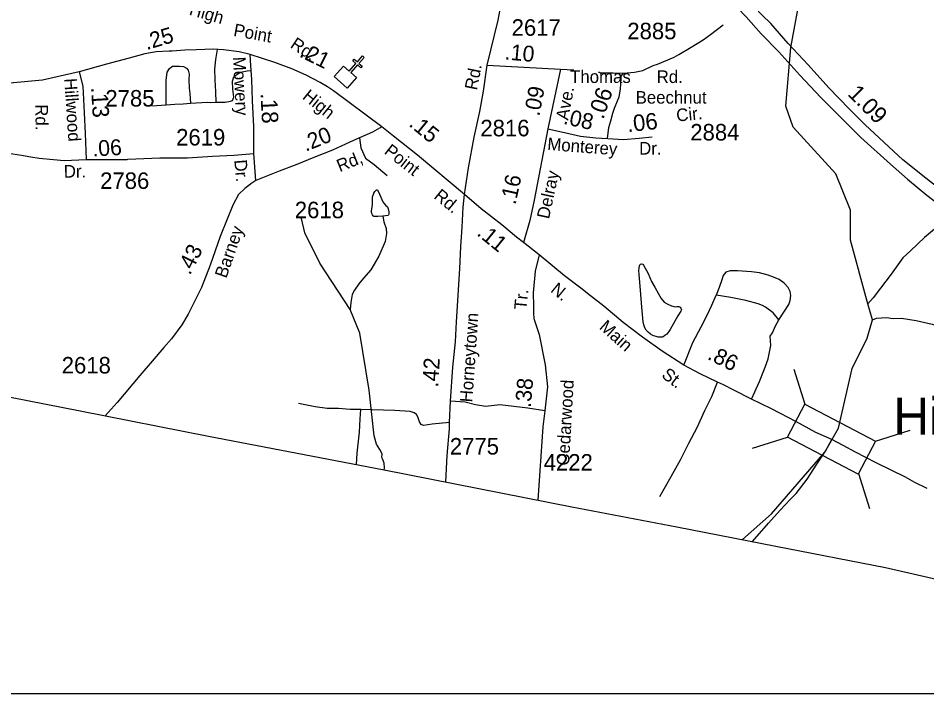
# Model space of a CAD drawing. Extents: x 1547597 to 1699558, y 810033 to 920809.
# Drawn here: x 1683169 to 1690040, y 823878 to 828988 of the extents above; entities that cross this region are included whole.
import ezdxf

# ---------------------------------------------------------------- set-up
doc = ezdxf.new("R2010")
doc.units = 0
for name, color, linetype in [('Exist Boundary Political CountyLine', 7, 'Continuous'), ('Exist Civil Demographics City Label', 7, 'Continuous'), ('Exist Cultural Church CELL', 7, 'Continuous'), ('Exist Hydrographic Creek Single Shore', 7, 'Continuous'), ('Exist Hydrographic Misc Water Feature', 7, 'Continuous'), ('Exist Road Non-System Type 51', 7, 'Continuous'), ('Exist Road Non-System Type 51 Label', 7, 'Continuous'), ('Exist Road Primary US Divided Attributed', 7, 'Continuous'), ('Exist Road Primary US Mileage Hundredths English Label', 7, 'Continuous'), ('Exist Road Secondary Mileage Hundredths English Label', 7, 'Continuous'), ('Exist Road Secondary Structure Standard Bridge CELL', 7, 'Continuous'), ('Exist Road Secondary Type 41 Attributed', 7, 'Continuous'), ('Exist Road Secondary Type 51 Attributed', 7, 'Continuous'), ('Exist Road Secondary Type 51 Label', 7, 'Continuous'), ('Exist Road Secondary Type 51 Number Label', 7, 'Continuous'), ('Map Preparation Inset Cut Line', 7, 'Continuous')]:
    doc.layers.add(name, color=color, linetype=linetype)

msp = doc.modelspace()

# ---------------------------------------------------------------- linework, layer by layer
at = {"layer": 'Exist Boundary Political CountyLine'}
msp.add_lwpolyline([(1675550.7, 827591.8), (1676249.3, 827450), (1676818.5, 827341.8), (1677581.2, 827197.3), (1678086.2, 827093.6), (1678641.3, 826989.3), (1679104.4, 826894.3), (1679647.4, 826788.2), (1680396.2, 826647.8), (1681318.6, 826469.6), (1681839.6, 826365.8), (1682299, 826280.7), (1683636.5, 826017.7), (1684608.8, 825826.9), (1685936.5, 825572.1), (1687356.1, 825292.3), (1688148.7, 825139.6), (1688899.4, 824995), (1689727.9, 824834), (1691456.7, 824436.5)], dxfattribs=at)
at = {"layer": 'Exist Cultural Church CELL'}
msp.add_lwpolyline([(1685629.8, 828625.7), (1685672.5, 828588.1), (1685723, 828645.1), (1685699, 828666.3), (1685709.6, 828678.3), (1685733.5, 828657.1), (1685773.4, 828702.1), (1685785.4, 828691.5), (1685745.6, 828646.5), (1685769.5, 828625.3), (1685759, 828613.3), (1685735, 828634.5), (1685684.6, 828577.4), (1685727.7, 828539.2), (1685657.2, 828459.4), (1685559.3, 828545.9)], close=True, dxfattribs=at)
at = {"layer": 'Exist Hydrographic Creek Single Shore'}
for points in [[(1688645.4, 825043.9), (1688864.8, 825240.1), (1689269.8, 825704.4), (1689371.8, 825886.2), (1689474.4, 826339.2), (1689587.9, 826568.9), (1689629.1, 826707), (1689593.8, 826826.2), (1689461.8, 827309), (1689463.8, 827535.4), (1689350.8, 827810.2), (1689028.8, 828164.6), (1688972.8, 828323.4), (1689010.8, 828765.7), (1689098.8, 829246.5)], [(1685936.5, 825572.1), (1685938.8, 825586.3), (1685936.8, 825622.6), (1685923.7, 825655.7), (1685917.7, 825665.7), (1685921.7, 825691.8), (1685902.7, 825725.8), (1685878.7, 825765.9), (1685859.6, 825828), (1685823.8, 826175), (1685752.8, 826606.4), (1685679, 826785.2), (1685449.8, 827134.5), (1685335.8, 827363.3), (1685311.8, 827472.1)]]:
    msp.add_lwpolyline(points, dxfattribs=at)
at = {"layer": 'Exist Hydrographic Misc Water Feature'}
for points in [[(1690651.9, 827939.6), (1690636.7, 827921.9), (1690568.2, 827870.7), (1690525.6, 827845.3), (1690499.2, 827819.6), (1690434, 827714.3), (1690371, 827653.2), (1690312.6, 827610), (1690263.8, 827565.1), (1690227.9, 827521.9), (1690174.6, 827460.2), (1690112.8, 827404.1), (1690023.1, 827328.4), (1689918.3, 827231), (1689859.8, 827175.7), (1689770.6, 827050.6), (1689689.2, 826946.8), (1689633.1, 826873.9), (1689593.8, 826826.2)], [(1685925.4, 827490.8), (1685888.4, 827487.5), (1685874.6, 827487.7), (1685858.6, 827488.1), (1685853, 827492.3), (1685848.6, 827499.8), (1685843.6, 827511.4), (1685840.9, 827522.1), (1685840.6, 827531.1), (1685843.3, 827544.2), (1685847.8, 827577.8), (1685847.4, 827618.8), (1685848.6, 827636), (1685852.7, 827648.2), (1685858.8, 827663.7), (1685866.2, 827675.9), (1685872.5, 827683.9), (1685877.4, 827689.6), (1685884.8, 827688.6), (1685889.1, 827683.6), (1685900.9, 827657.9), (1685910.5, 827633.1), (1685927.1, 827599.1), (1685934, 827589.1), (1685947.7, 827574.9), (1685961.5, 827560.7), (1685967.1, 827546.6), (1685971, 827524.3), (1685970.9, 827504.7), (1685966.5, 827496.6), (1685925.4, 827490.8)], [(1685925.4, 827490.8), (1685934, 827447.2), (1685951.2, 827396.7), (1685954.7, 827358.9), (1685943.9, 827298.4), (1685896.5, 827187), (1685835.2, 827084), (1685780.1, 827021.1), (1685745.5, 826977.5), (1685712.8, 826931.3), (1685694.5, 826898.1), (1685683.7, 826838.4), (1685679, 826785.2)], [(1688098.5, 826633.4), (1688089, 826617.2), (1688073.4, 826596.9), (1688059.3, 826587.4), (1688047.3, 826577.8), (1688039.2, 826575.5), (1688007.2, 826576.1), (1687967.2, 826586.8), (1687949.4, 826597.9), (1687931.6, 826613), (1687917.8, 826627.2), (1687908.1, 826645.5), (1687899.3, 826669.5), (1687894.9, 826691.7), (1687884.4, 826801.9), (1687874, 826930.1), (1687867.3, 827018), (1687863.8, 827051.8), (1687862.1, 827078), (1687864.6, 827096.1), (1687866.6, 827114.1), (1687868.7, 827122.2), (1687874.4, 827127), (1687882.8, 827129.4), (1687891.7, 827127.6), (1687896.6, 827119.2), (1687931.8, 827057), (1687957.1, 826996.5), (1687982.4, 826952.5), (1688011.4, 826901.9), (1688031.2, 826867.9), (1688054.8, 826841.1), (1688076.7, 826826.7), (1688108.4, 826812.9), (1688136.2, 826805.8), (1688150.4, 826808), (1688164.3, 826807.7), (1688174.3, 826801.7), (1688181.1, 826794.2), (1688184, 826781.8), (1688180.1, 826771.3), (1688157.3, 826735.6), (1688098.5, 826633.4)], [(1689629.1, 826707), (1689659.9, 826718.5), (1689734.2, 826724.3), (1689786.4, 826715.6), (1689848.5, 826718.5), (1689958.4, 826700.6), (1690079.9, 826673.5), (1690121.6, 826660.4), (1690183.1, 826639.5), (1690235, 826615.4), (1690252.8, 826608.5), (1690268.7, 826602.4), (1690283.2, 826598.8), (1690298.9, 826597.7), (1690310.8, 826599.9), (1690324.7, 826603.7), (1690345.8, 826610.7)]]:
    msp.add_lwpolyline(points, dxfattribs=at)
at = {"layer": 'Exist Road Non-System Type 51'}
msp.add_line((1684179.6, 828324.5), (1684286.7, 828332.2), dxfattribs=at)
for points in [[(1687747.4, 828573.3), (1687828.3, 828579.6), (1687891.6, 828592.1), (1687969.8, 828629.1), (1688004.1, 828640.4), (1688129.2, 828693.9), (1688165.6, 828713.2), (1688258.8, 828769.3), (1688303.4, 828796.4), (1688350, 828825.5), (1688404.8, 828864.4), (1688500.4, 828938.5)], [(1684665.5, 828354), (1684663.6, 828431.5), (1684658.2, 828521.7), (1684654.8, 828601.6), (1684662.4, 828675.6), (1684675, 828751.1)], [(1684286.7, 828332.2), (1684288.1, 828516.4), (1684294.5, 828579.3), (1684313.1, 828607.2), (1684336.4, 828624.3), (1684387.6, 828625.9), (1684419.1, 828621.4), (1684440.8, 828609.3), (1684453.4, 828595.9), (1684460.5, 828565.1), (1684460.3, 828523.1), (1684461.8, 828459), (1684466.8, 828419.2), (1684471.5, 828346.2)], [(1684665.5, 828354), (1684733.8, 828354), (1684774.2, 828360.2), (1684789.7, 828364.9), (1684799, 828391.3), (1684792.8, 828451.9), (1684789.7, 828512.5), (1684799, 828545.1), (1684825.4, 828565.3), (1684848.7, 828579.3), (1684875.1, 828585.5), (1684900, 828588.6), (1684931, 828591.5)], [(1687270.8, 828603.2), (1687371.4, 828596.5)], [(1687553.6, 828581.5), (1687575.1, 828573.9), (1687667.9, 828573.9), (1687747.4, 828573.3)], [(1687700.2, 828362.4), (1687713, 828392.2), (1687722.4, 828452.3), (1687727.4, 828531.3), (1687729.3, 828550.7), (1687747.4, 828573.3)], [(1684286.7, 828332.2), (1684353.5, 828338.5), (1684417.1, 828340), (1684471.5, 828346.2)], [(1684471.5, 828346.2), (1684556.8, 828349.3), (1684600.3, 828352.4), (1684626.7, 828350.9), (1684665.5, 828354)], [(1685749, 828083.2), (1685760.4, 828008.5), (1685796.1, 827930.5), (1685860.6, 827881.5), (1685958.6, 827799)], [(1683992.7, 827920.3), (1683997.4, 827920.5), (1684238.9, 827932.8), (1684448.2, 827930.6), (1684637.9, 827944), (1684800, 827950.8), (1684951.4, 827964)], [(1688920.8, 826705.7), (1688997.5, 826821.8), (1689007.7, 826853.8), (1689012, 826889.7), (1689006.2, 826919.8), (1688992.5, 826951.9), (1688961.7, 826982.6), (1688923, 827010.4), (1688881.2, 827030), (1688839.3, 827045.1), (1688775.4, 827061.6), (1688713.1, 827068.8), (1688607.4, 827076.8), (1688552.7, 827076.3), (1688521.3, 827067.5), (1688501.2, 827041.7), (1688490.9, 827009.7), (1688470.9, 826950.7), (1688445.9, 826892.2)], [(1688201.3, 826364.6), (1688271.2, 826535.3), (1688334.2, 826652.9), (1688378.9, 826742.6), (1688415.4, 826816.3), (1688445.9, 826892.2)], [(1688920.8, 826705.7), (1688877.1, 826758.8), (1688821.3, 826801.1), (1688797.6, 826814.8), (1688763.6, 826827.7), (1688671.7, 826852.4), (1688633.8, 826860.5), (1688557.9, 826875.3), (1688445.9, 826892.2)], [(1688713.2, 826106.7), (1688774.9, 826239.4), (1688817.8, 826349.2), (1688840.2, 826410.9), (1688852.7, 826474.9), (1688861.1, 826512.8), (1688856.5, 826582.5), (1688872.6, 826608.4), (1688896, 826661.4), (1688920.8, 826705.7)], [(1688022.2, 825369), (1688107.4, 825522.3), (1688176.4, 825647.9), (1688241.4, 825773.3), (1688304.2, 825892.9), (1688361.2, 826020.6), (1688414, 826126.2), (1688457.6, 826234)], [(1685758.9, 826027.1), (1685679.8, 826029.4), (1685591.3, 826035.5), (1685504.5, 826035.5), (1685415.5, 826048.6), (1685288.5, 826073.4)], [(1685728.4, 825612.6), (1685731.8, 825697.3), (1685751, 825856.6), (1685755.5, 825957.1), (1685758.9, 826027.1)], [(1686430.8, 825930.8), (1686299.3, 825918.1), (1686234.9, 825908), (1686216.8, 825913.6), (1686203.3, 825935.1), (1686192, 825973.5), (1686180.7, 825990.4), (1686162.6, 826002.8), (1686133.3, 826011.9), (1686016.9, 826020.9), (1685758.9, 826027.1)], [(1687152.6, 826017), (1687023.8, 826037.3), (1686811.5, 826064.4), (1686705.3, 826050.8), (1686626.3, 826064.4), (1686549.6, 826084.5), (1686438.8, 826091.5)], [(1688720.6, 825029.5), (1688843.3, 825168.8), (1688931.4, 825265.9), (1689006, 825347.2), (1689052.6, 825393.1), (1689135.4, 825502.5), (1689208.1, 825613.9), (1689275, 825713.4), (1689321.4, 825800.3)]]:
    msp.add_lwpolyline(points, dxfattribs=at)
at = {"layer": 'Exist Road Primary US Divided Attributed'}
for points in [[(1691545.1, 826789.6), (1691363, 826905.5), (1691198.9, 827002.9), (1690872.6, 827195.6), (1690759.9, 827263.9), (1690643.4, 827344.3), (1690523.1, 827430.8), (1690354.1, 827527.6), (1690161.9, 827676.2), (1690032.2, 827777.2), (1689859.7, 827917.5), (1689574.2, 828181.2), (1689452.2, 828303.3), (1689299.3, 828461.8), (1689143.6, 828634.3), (1688992.1, 828795.9), (1688860.8, 828947.2), (1688795.7, 829011.6), (1688679.3, 829133.7), (1688592.3, 829223.4), (1688468.9, 829341.3), (1688404.3, 829405.8)], [(1688608.1, 829065.3), (1688675.1, 828999), (1688787.3, 828870), (1688919.8, 828732.5), (1689079, 828557.2), (1689237.5, 828388.8), (1689379.2, 828245.8), (1689541.9, 828085.8), (1689765.7, 827883.8), (1689894.7, 827771.6), (1690039.9, 827649.6), (1690191.4, 827533.2), (1690439.7, 827355), (1690595.4, 827249.8), (1690706.2, 827175.5), (1690803, 827119.4), (1691097.6, 826932.8), (1691426.5, 826730.8), (1691540.2, 826657.3)]]:
    msp.add_lwpolyline(points, dxfattribs=at)
at = {"layer": 'Exist Road Secondary Structure Standard Bridge CELL'}
for p, q in [((1689034.3, 826332.6), (1689117, 826069.3)), ((1689652.1, 825788.3), (1689915.4, 825871)), ((1688723, 825736.4), (1688986.3, 825819)), ((1689524.4, 825543.7), (1689607, 825280.4))]:
    msp.add_line(p, q, dxfattribs=at)
msp.add_lwpolyline([(1689117, 826069.3), (1689652.7, 825789.5), (1689522, 825539.2), (1688986.3, 825819)], close=True, dxfattribs=at)
at = {"layer": 'Exist Road Secondary Type 41 Attributed'}
for points in [[(1687626.4, 828077.9), (1687635, 828161.2), (1687650.3, 828212.4), (1687666.3, 828269), (1687679.1, 828306.8), (1687700.2, 828362.4)], [(1687174.2, 828150.1), (1687300.8, 828123.8), (1687421.2, 828096.8), (1687536.1, 828083), (1687626.7, 828077.5)], [(1687626.7, 828077.5), (1687745.1, 828070.5), (1687864.8, 828079.5), (1687963.7, 828089.9)]]:
    msp.add_lwpolyline(points, dxfattribs=at)
at = {"layer": 'Exist Road Secondary Type 51 Attributed'}
for p, q in [((1683682.5, 827918.7), (1683992.7, 827920.3)), ((1687109.4, 827197.1), (1686989.1, 827290.4))]:
    msp.add_line(p, q, dxfattribs=at)
for points in [[(1686716.1, 828632.4), (1686798, 828973), (1686820.5, 829094.6), (1686860.5, 829289.9), (1686871.6, 829343.7), (1686888.2, 829471.4), (1686925.7, 829642.7), (1686943.6, 829746.6), (1686957.4, 829808.6)], [(1684923.6, 828712.8), (1684840, 828732.5), (1684722.2, 828748.9), (1684644.3, 828752.5), (1684518.1, 828749), (1684428, 828746.8), (1684333.8, 828738.8), (1684310.3, 828739.7), (1684213.3, 828734.6), (1684126.4, 828719.2), (1684008.9, 828686), (1683837.8, 828640), (1683630.5, 828583.2)], [(1685919.2, 828166.4), (1685552.1, 828437.7), (1685507, 828468.8), (1685452.7, 828501.4), (1685347.1, 828557.4), (1685238.4, 828605.5), (1685110.5, 828653), (1685015.1, 828682.9), (1684923.6, 828712.8)], [(1684965.2, 827759.3), (1684951.4, 827964), (1684951.4, 828169.4), (1684941, 828363.5), (1684936.2, 828523.4), (1684929.1, 828627.4), (1684923.6, 828712.8)], [(1683630.5, 828583.2), (1683352.8, 828519), (1683104.8, 828495.8), (1682942.6, 828492.7), (1682411.8, 828514.9), (1682343.8, 828516.5)], [(1683630.5, 828583.2), (1683656.5, 828472.6), (1683668.1, 828273.2), (1683674.9, 828115), (1683682.5, 827918.7)], [(1686543.4, 827653.4), (1686575.3, 827854.9), (1686618, 828088.2), (1686660, 828283.4), (1686687.1, 828437), (1686716.1, 828632.4)], [(1686716.1, 828632.4), (1687270.8, 828603.2)], [(1687270.8, 828603.2), (1687174.2, 828150.1)], [(1685919.2, 828166.4), (1685847.3, 828126.4), (1685749, 828083.2), (1685676.7, 828049.6), (1685546.2, 827990.6), (1685405.7, 827933.6), (1685275.4, 827880.7), (1685142.9, 827831.7), (1684965.2, 827759.3)], [(1686543.4, 827653.4), (1686189, 827950.8), (1686005.8, 828094.6), (1685919.2, 828166.4)], [(1687174.2, 828150.1), (1687070.6, 827610.8), (1687037.5, 827457.4), (1686989.1, 827290.4)], [(1682611.6, 828027.4), (1682674.6, 828040.4), (1682765.8, 828031.7), (1682876.6, 828012.2), (1682957, 827996.9), (1683035.2, 827977.4), (1683128.6, 827962.2), (1683193.8, 827951.3), (1683263.3, 827940.4), (1683326.3, 827929.6), (1683434.9, 827918.7), (1683517.4, 827912.2), (1683682.5, 827918.7)], [(1684965.2, 827759.3), (1684926.9, 827735.4), (1684914, 827723.5), (1684881.9, 827699.7), (1684835.2, 827655.4), (1684790.9, 827574.3), (1684748.1, 827468.7), (1684695, 827337.1), (1684619.4, 827119.5), (1684556.1, 826949.9), (1684482.7, 826804.7), (1684454.6, 826748.7), (1684405.9, 826669), (1684329, 826563.7), (1684270.5, 826496.1), (1684181.6, 826394.8), (1684088.8, 826285.5), (1683917.3, 826081.9), (1683826.9, 825980.4)], [(1686402.6, 825480.3), (1686412.8, 825680.4), (1686429.5, 825881.7), (1686430.8, 825930.8), (1686438.8, 826091.5), (1686456.8, 826349), (1686474.6, 826540.3), (1686483.7, 826692.2), (1686498.5, 826932), (1686509.8, 827093.9), (1686515.2, 827259.8), (1686526.2, 827407.7), (1686533.3, 827559.6), (1686543.4, 827653.4)], [(1686989.1, 827290.4), (1686938.3, 827332.4), (1686826.2, 827425.2), (1686670.6, 827545.1), (1686543.4, 827653.4)], [(1687109.4, 827197.1), (1687078.6, 827075.8), (1687064.4, 826911.4), (1687065.2, 826808.7), (1687065.3, 826755.6), (1687068.5, 826716.6), (1687107.5, 826594.3), (1687154.8, 826367.1), (1687170.6, 826199.9), (1687152.6, 826017), (1687135.6, 825896.1), (1687099.6, 825342.8)], [(1690042.8, 825431.2), (1689949, 825475.4), (1689880, 825516.1), (1689656, 825625.4), (1689499.5, 825704.6), (1689406.5, 825756.5), (1689321.4, 825800.3), (1689200.4, 825854.8), (1689050, 825937.8), (1688933.1, 825998.2), (1688859.9, 826035.7), (1688713.2, 826106.7), (1688580.5, 826173.5), (1688503.3, 826215.1), (1688457.6, 826234), (1688325.5, 826298.9), (1688201.3, 826364.6), (1688037.5, 826469.2), (1687889.6, 826574.3), (1687743.1, 826685.1), (1687596.3, 826809), (1687496.9, 826888.9), (1687422.6, 826945.6), (1687301.3, 827039), (1687109.4, 827197.1)]]:
    msp.add_lwpolyline(points, dxfattribs=at)
at = {"layer": 'Map Preparation Inset Cut Line'}
msp.add_lwpolyline([(1641328.6, 831307.2), (1694128.9, 831307.2), (1694128.9, 823877.6), (1641328.6, 823877.6)], close=True, dxfattribs=at)

# ---------------------------------------------------------------- texts
at = {"layer": 'Exist Civil Demographics City Label'}
msp.add_text('High Point', height=280, dxfattribs=at).set_placement((1689787.4, 825837.6))
at = {"layer": 'Exist Road Non-System Type 51 Label'}
for s, rotation, p in [('High', 343.77532, (1684456, 829015.4)), ('Point', 349.70091, (1684792.1, 828854.7)), ('Rd.', 326.67768, (1685219.8, 828770.2))]:
    msp.add_text(s, height=95, rotation=rotation, dxfattribs=at).set_placement(p)
at = {"layer": 'Exist Road Primary US Mileage Hundredths English Label'}
msp.add_text('1.09', height=125, rotation=315, dxfattribs=at).set_placement((1689434.7, 828409.1))
at = {"layer": 'Exist Road Secondary Mileage Hundredths English Label'}
for s, height, rotation, p in [('.25', 120, 16.41285, (1684139.9, 828746.4)), ('.21', 120, 333.61763, (1685287.9, 828700.6)), ('.10', 120, 354.82758, (1686845, 828676.2)), ('.13', 125, 273.35243, (1683719.6, 828464.1)), ('.09', 120, 79.17428, (1687109, 828241.6)), ('.06', 125, 71.29546, (1687592.7, 828217.5)), ('.18', 125, 273.06707, (1685000.6, 828420.1)), ('.08', 120, 347.54327, (1687285.8, 828189.8)), ('.06', 125, 5.98815, (1687778.9, 828126.1)), ('.20', 120, 22.08274, (1685343.3, 827977.3)), ('.15', 120, 320.69617, (1686116.5, 828177.7)), ('.06', 120, 3.36968, (1683732.9, 827941.1)), ('.16', 120, 77.66761, (1686928.8, 827572.4)), ('.11', 120, 320.88703, (1686630.4, 827351.8)), ('.43', 120, 63.18228, (1684467.5, 827039.2)), ('.86', 120, 333.63918, (1688374.2, 826412.3)), ('.42', 120, 86.57123, (1686344.2, 826193.8)), ('.38', 120, 84.95493, (1687044.3, 826039.1))]:
    msp.add_text(s, height=height, rotation=rotation, dxfattribs=at).set_placement(p)
at = {"layer": 'Exist Road Secondary Type 51 Label'}
for s, rotation, p in [('Mowery', 273.06707, (1684792.2, 828693.9)), ('Rd.', 78.85361, (1686637.4, 828439)), ('Hillwood', 273.77613, (1683516.6, 828531.2)), ('High', 321.0622, (1685311.6, 828383.7)), ('Ave.', 79.37708, (1687327.2, 828212.2)), ('Rd.', 270.40256, (1683298.7, 828336.6)), ('Cir.', 5.63012, (1688150.1, 828205.7)), ('Point', 321.87088, (1685930, 827969)), ('Monterey', 355.5837, (1687167.7, 827991.5)), ('Rd,', 22.09505, (1685600.6, 827822.7)), ('Dr.', 274.6069, (1684802.8, 827915.1)), ('Dr.', 0.47736, (1683513.9, 827782)), ('Delray', 77.82342, (1687182.5, 827464.4)), ('Rd.', 320.69617, (1686305.5, 827631)), ('Barney', 70.8412, (1684742.5, 827015.7)), ('N.', 320.88703, (1687188.2, 826922.8)), ('Tr.', 84.70042, (1687013.1, 826779.8)), ('Horneytown', 86.00772, (1686602.6, 826080.1)), ('Main', 318.22549, (1687556.8, 826643.3)), ('St.', 322.88323, (1688027.6, 826276.3)), ('Cedarwood', 86.82369, (1687334.4, 825602.1))]:
    msp.add_text(s, height=95, rotation=rotation, dxfattribs=at).set_placement(p)
for s, p in [('Thomas', (1687342.3, 828498.4)), ('Rd.', (1687997, 828497.8)), ('Beechnut', (1687837.9, 828341.7)), ('Dr.', (1687864.6, 827956.4))]:
    msp.add_text(s, height=95, dxfattribs=at).set_placement(p)
at = {"layer": 'Exist Road Secondary Type 51 Number Label'}
for s, p in [('2617', (1686900.3, 828855)), ('2885', (1687775, 828828.6)), ('2785', (1683827.8, 828319.5)), ('2816', (1686663.8, 828094.5)), ('2884', (1688251.2, 828062.9)), ('2619', (1684363.1, 828024.9)), ('2786', (1683788.3, 827696.4)), ('2618', (1685260.5, 827475)), ('2618', (1683497.8, 826300.6)), ('2775', (1686433, 825687.6)), ('4222', (1687142.6, 825565.9))]:
    msp.add_text(s, height=125, dxfattribs=at).set_placement(p)

doc.saveas('drawing.dxf')
